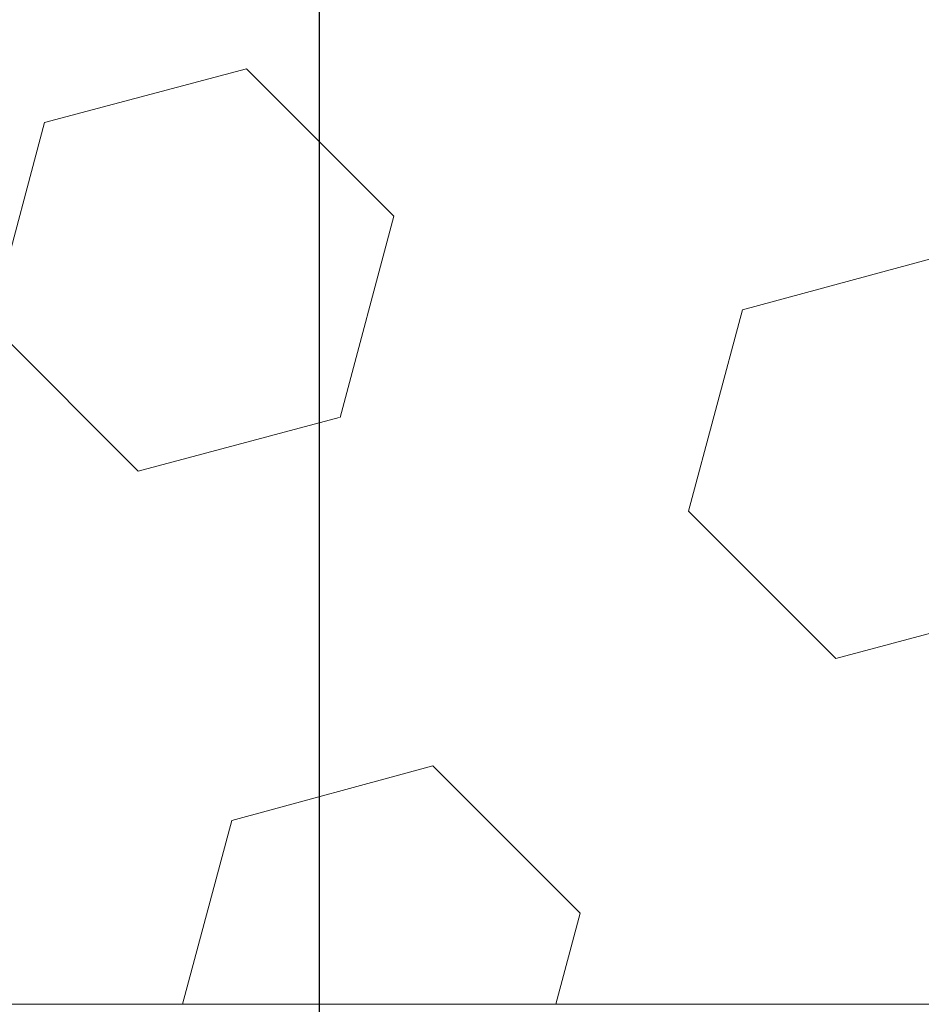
# Model space of a CAD drawing. Header units: centimetres. Extents: x -15121 to 30567, y -60641 to 0.
# Tile 502 of 656: x 1080.67 to 1080.78, y -23150.483 to -23150.363. Entities that reach past the tile are written whole.
import ezdxf
from ezdxf.lldxf.tags import DXFTag

# ---------------------------------------------------------------- set-up
doc = ezdxf.new("R2010")
doc.units = ezdxf.units.CM
doc.header["$LTSCALE"] = 60
doc.layers.add('AIKA rzut sufitu wymiarowanie lobby', color=7, linetype='Continuous')
doc.layers.add('CrossSectionsGlass', color=4, linetype='Continuous')
doc.layers.add('MB-uszczelki_tworzywa', color=8, linetype='Continuous', lineweight=0)
doc.styles.add('wymiar', font='txt.shx', dxfattribs={"width": 0.6})
tags = doc.linetypes.add('KRE-DR', pattern=[0.1, 0.06, -0.04]).pattern_tags.tags
tags[6:7] = [DXFTag(74, 4), DXFTag(75, 0), DXFTag(340, '0'), DXFTag(46, 1.0), DXFTag(50, 0.0), DXFTag(44, 0.0), DXFTag(45, 0.0)]
tags[4:5] = [DXFTag(74, 4), DXFTag(75, 0), DXFTag(340, '0'), DXFTag(46, 1.0), DXFTag(50, 0.0), DXFTag(44, 0.0), DXFTag(45, 0.0)]
doc.dimstyles.new('Dwudziestka', dxfattribs={"dimtxt": 7, "dimasz": 0.7, "dimexe": 5, "dimexo": 0, "dimgap": 2.5, "dimtad": 1, "dimtoh": 1, "dimdec": 3, "dimrnd": 0.5, "dimdsep": 46, "dimtxsty": 'wymiar', "dimblk": 'znacznik', "dimcen": 0, "dimdle": 5, "dimse1": 1, "dimse2": 1, "dimclrd": 256, "dimclre": 256, "dimclrt": 256, "dimadec": 0, "dimazin": 0, "dimtfac": 0.4, "dimtdec": 3, "dimtix": 1, "dimtofl": 0, "dimtmove": 2, "dimatfit": 3, "dimldrblk": 'znacznik', "dimfxl": 1, "dimtolj": 1, "dimarcsym": 0})

# ---------------------------------------------------------------- blocks, each defined once
blk = doc.blocks.new('120518', base_point=(5.2817, 995.21796))
at = {"layer": 'MB-uszczelki_tworzywa'}
for p, q in [((2.29648, 995.21795), (2.2669, 995.10704)), ((2.69155, 994.99401), (2.75176, 995.21795)), ((2.2669, 995.10704), (2.44648, 994.92746)), ((2.44648, 994.92746), (2.69155, 994.99401)), ((1.95528, 994.79647), (1.71021, 994.73098)), ((2.13486, 994.6169), (1.95528, 994.79647)), ((2.06937, 994.37182), (2.13486, 994.6169)), ((2.80564, 994.5683), (2.56057, 994.50281)), ((2.98521, 994.38873), (2.80564, 994.5683)), ((2.55951, 994.50281), (2.49402, 994.25774)), ((2.91972, 994.14366), (2.98521, 994.38873)), ((1.8243, 994.30528), (2.06937, 994.37182)), ((2.49402, 994.25774), (2.67359, 994.07816)), ((2.67359, 994.07816), (2.91972, 994.14366))]:
    blk.add_line(p, q, dxfattribs=at)
at = {"layer": 'MB-uszczelki_tworzywa', "flags": 128}
blk.add_lwpolyline([(9.99825, 995.21795), (0.56514, 995.21795), (0.51972, 995.21478), (0.47535, 995.20422)], dxfattribs=at)
blk = doc.blocks.new('znacznik')
at = {"color": 0}
for points in [[(0, -5), (0, 5)], [(-4, 0), (4, 0)]]:
    blk.add_lwpolyline(points, dxfattribs=at)
at = {"color": 1}
blk.add_lwpolyline([(-2.12132, -2.12132), (2.12132, 2.12132)], dxfattribs=at)
blk = doc.blocks.new('*D7253')
at = {"layer": 'AIKA rzut sufitu wymiarowanie lobby', "lineweight": -2, "transparency": 16777216}
blk.add_line((970.46844, -23167.85278), (1342.58803, -23167.85278), dxfattribs=at)
at = {"layer": 'Defpoints', "color": 0, "transparency": 16777216}
for p in [(969.76844, -23147.52154), (1343.28803, -23147.52154), (1343.28803, -23167.85278)]:
    blk.add_point(p, dxfattribs=at)
at = {"layer": 'AIKA rzut sufitu wymiarowanie lobby', "lineweight": -2, "transparency": 16777216, "xscale": 0.7, "yscale": 0.7, "zscale": 0.7, "rotation": 180}
blk.add_blockref('znacznik', (969.76844, -23167.85278), dxfattribs=at)
at = {"layer": 'AIKA rzut sufitu wymiarowanie lobby', "lineweight": -2, "transparency": 16777216, "xscale": 0.7, "yscale": 0.7, "zscale": 0.7}
blk.add_blockref('znacznik', (1343.28803, -23167.85278), dxfattribs=at)
at = {"layer": 'AIKA rzut sufitu wymiarowanie lobby', "transparency": 16777216, "insert": (1156.52823, -23161.85278), "char_height": 7, "attachment_point": 5, "style": 'wymiar'}
blk.add_mtext('\\A1;373.5', dxfattribs=at)

msp = doc.modelspace()

# ---------------------------------------------------------------- linework, layer by layer
at = {"layer": 'CrossSectionsGlass', "color": 8, "linetype": 'KRE-DR', "ltscale": 0.2, "flags": 128}
msp.add_lwpolyline([(1080.78671, -23150.15212), (1080.78671, -23150.82212), (1080.70671, -23150.82212), (1080.70671, -23150.15212), (1080.78671, -23150.15212)], dxfattribs=at)

# ---------------------------------------------------------------- block references
at = {"xscale": 0.1, "yscale": 0.1, "zscale": 0.1, "rotation": 180.0000000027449}
msp.add_blockref('120518', (1080.437, -23150.48278), dxfattribs=at)

# ---------------------------------------------------------------- dimensions: what is measured, and where the dimension line sits
at = {"layer": 'AIKA rzut sufitu wymiarowanie lobby', "color": 2}
dim = msp.add_linear_dim(base=(1343.28803, -23167.85278), p1=(969.76844, -23147.52154), p2=(1343.28803, -23147.52154), dimstyle='Dwudziestka', dxfattribs=at)
dim.commit()
dim.dimension.update_dxf_attribs({"geometry": '*D7253', "text_midpoint": (1156.52823, -23161.85278)})

doc.saveas('drawing.dxf')
